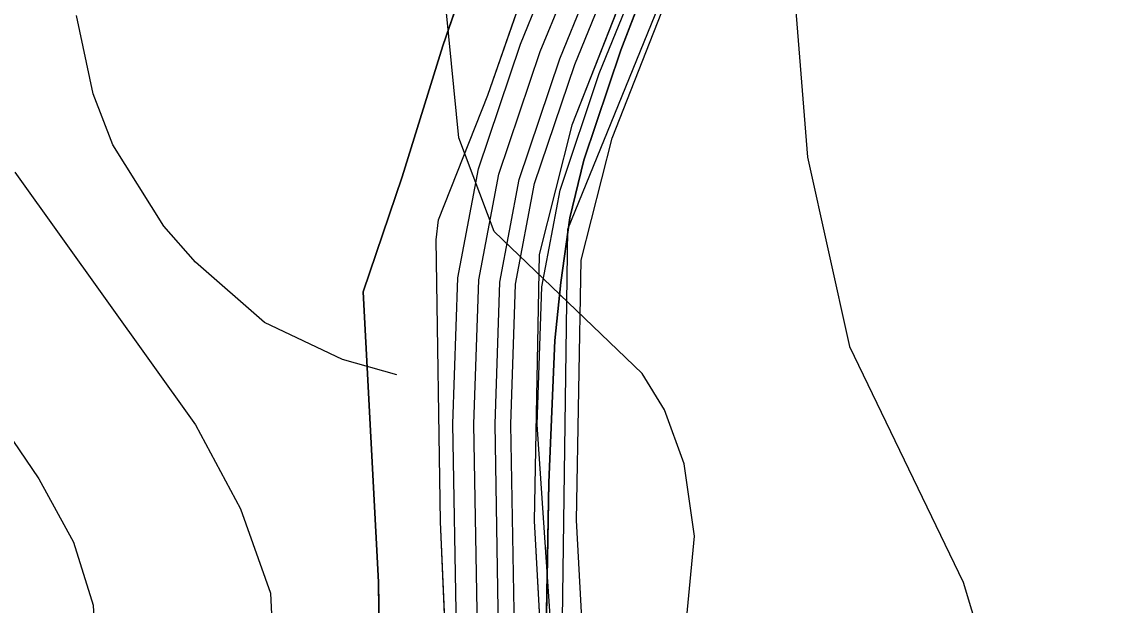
# Model space of a CAD drawing. Extents: x -662620 to -656370, y -1067090 to -1062990.
# Drawn here: x -660531.2 to -660427.3, y -1064030.3 to -1063974.9 of the extents above; entities that cross this region are included whole.
import ezdxf

# ---------------------------------------------------------------- set-up
doc = ezdxf.new("R2010")
doc.units = 0
for name, color, linetype in [('CESTA_ZABOR', 7, 'Continuous'), ('Krajinná_zeleň_-_liniová_-_návrh', 7, 'Continuous'), ('Ochr__pás__vod__zdroje_II__stupně', 7, 'Continuous'), ('Odvodnení_cesty_príkopem_-_navržené', 7, 'Continuous'), ('ORNÁ_PŮDA_-_STÁVAJÍCÍ', 7, 'Continuous'), ('OSTATNÍ_PLOCHA_-_NAVRŽENÁ', 7, 'Continuous'), ('OSTATNÍ_PLOCHA_-_STÁVAJÍCÍ', 7, 'Continuous'), ('POLNÍ_CESTA_NAVRŽENÁ_-_OSA', 7, 'Continuous'), ('POLNÍ_CESTA_STÁVAJÍCÍ_-_KRAJ', 7, 'Continuous'), ('Trvalý_trávní_porost_-_stávající', 7, 'Continuous'), ('VRSTEVNICE_ZDŮRAZNĚNÁ', 7, 'Continuous'), ('VRSTEVNICE_ZÁKLADNÍ', 7, 'Continuous')]:
    doc.layers.add(name, color=color, linetype=linetype)

msp = doc.modelspace()

# ---------------------------------------------------------------- linework, layer by layer
at = {"layer": 'CESTA_ZABOR'}
for p, q in [((-660464.44, -1063947.85), (-660478.91, -1063984.7)), ((-660486.92, -1063981.87), (-660480, -1063962.07)), ((-660491.58, -1063993.71), (-660486.92, -1063981.87)), ((-660478.91, -1063984.7), (-660482.04, -1063997.01)), ((-660491.82, -1063995.6), (-660491.58, -1063993.71)), ((-660491.41, -1064022.4), (-660491.82, -1063995.6)), ((-660482.04, -1063997.01), (-660482.49, -1064022.32)), ((-660489.62, -1064062.36), (-660491.41, -1064022.4)), ((-660482.49, -1064022.32), (-660480.31, -1064062.11))]:
    msp.add_line(p, q, dxfattribs=at)
for points in [[(-660476.62, -1064381.82), (-660481.51, -1064342.23), (-660485.81, -1064302.25), (-660487.55, -1064267.89), (-660487.56, -1064262.16), (-660487.99, -1064222.18), (-660488.92, -1064182.19), (-660489.62, -1064142.29), (-660490.79, -1064127.68), (-660489.61, -1064120.63), (-660489.74, -1064102.3), (-660489.62, -1064062.36), (-660491.41, -1064022.4), (-660491.82, -1063995.6), (-660491.58, -1063993.71), (-660486.92, -1063981.87), (-660480, -1063962.07), (-660476.39, -1063948.94), (-660467.64, -1063925.93), (-660459.11, -1063911.53), (-660457.57, -1063907.35), (-660441.43, -1063870.67), (-660426.53, -1063833.6), (-660410.61, -1063796.9)], [(-660402.21, -1063800.45), (-660418.38, -1063837.05), (-660433.34, -1063874.17), (-660449.71, -1063910.53), (-660464.44, -1063947.85), (-660478.91, -1063984.7), (-660482.04, -1063997.01), (-660482.49, -1064022.32), (-660480.31, -1064062.11), (-660478.98, -1064102.23), (-660479.21, -1064121.73), (-660481.5, -1064129.07), (-660481.76, -1064141.99), (-660480.35, -1064182.06), (-660479.6, -1064222.07), (-660479.22, -1064262.06), (-660478.9, -1064274.43), (-660477.62, -1064301.81), (-660473.42, -1064341.28), (-660468.75, -1064381.18)]]:
    msp.add_lwpolyline(points, dxfattribs=at)
at = {"layer": 'Krajinná_zeleň_-_liniová_-_návrh'}
msp.add_lwpolyline([(-660478.81, -1064063.54), (-660482.22, -1064013.16), (-660481.77, -1064000.08), (-660480.04, -1063990.88), (-660476.31, -1063979.81), (-660366.04, -1063709.69)], dxfattribs=at)
at = {"layer": 'Ochr__pás__vod__zdroje_II__stupně'}
msp.add_lwpolyline([(-660464.98, -1064477.66), (-660479.16, -1064319.24), (-660481.94, -1064186.81), (-660479.3, -1063994.59), (-660360.21, -1063702.35), (-660281.08, -1063700.79), (-660243.47, -1063702.35), (-660222.31, -1063711.76), (-660211.34, -1063724.29), (-660187.06, -1063774.43), (-660164.34, -1063811.26), (-660075.02, -1063846.52), (-660042.89, -1063862.97), (-660047.59, -1063878.64), (-659927.67, -1063941.34), (-659907.68, -1063958.21), (-659897.75, -1063968.57), (-659822.34, -1063992.17), (-659732.05, -1064020.39)], dxfattribs=at)
at = {"layer": 'Odvodnení_cesty_príkopem_-_navržené'}
msp.add_lwpolyline([(-660558.09, -1065055.87), (-660475.04, -1064666.65), (-660471.14, -1064652.96), (-660465.99, -1064629.97), (-660464, -1064613.86), (-660457.68, -1064584.26), (-660456.26, -1064575.18), (-660454.42, -1064557.77), (-660456.24, -1064538.9), (-660463.06, -1064471.1), (-660479.37, -1064283.99), (-660482.8, -1064124.36), (-660484.72, -1064013.14), (-660484.26, -1063999.81), (-660482.47, -1063990.24), (-660478.65, -1063978.94), (-660368.35, -1063708.74)], dxfattribs=at)
at = {"layer": 'ORNÁ_PŮDA_-_STÁVAJÍCÍ'}
for p, q in [((-660474.27, -1063977.59), (-660470.52, -1063967.82)), ((-660477.79, -1063988.04), (-660474.27, -1063977.59)), ((-660479.12, -1063993.52), (-660477.79, -1063988.04)), ((-660479.96, -1063999.65), (-660479.12, -1063993.52)), ((-660480.53, -1064005.17), (-660479.96, -1063999.65)), ((-660481.11, -1064018.67), (-660480.53, -1064005.17)), ((-660481.36, -1064033.1), (-660481.11, -1064018.67))]:
    msp.add_line(p, q, dxfattribs=at)
msp.add_lwpolyline([(-660479.89, -1064102.35), (-660481.05, -1064074.37), (-660481.42, -1064055.78), (-660481.36, -1064033.1), (-660481.11, -1064018.67), (-660480.53, -1064005.17), (-660479.96, -1063999.65), (-660479.12, -1063993.52), (-660477.79, -1063988.04), (-660474.27, -1063977.59), (-660470.52, -1063967.82), (-660467.2, -1063958.96), (-660463.74, -1063950.47), (-660459.46, -1063939.78), (-660453.53, -1063925.6), (-660447.15, -1063910.66), (-660442.6, -1063899.29), (-660435.82, -1063883), (-660430.66, -1063869.44), (-660424.21, -1063855.71), (-660419.54, -1063846.83), (-660413.65, -1063831.47), (-660409.01, -1063818.69), (-660402.68, -1063803.16)], dxfattribs=at)
at = {"layer": 'OSTATNÍ_PLOCHA_-_NAVRŽENÁ'}
msp.add_lwpolyline([(-660402.21, -1063800.45), (-660418.38, -1063837.05), (-660433.34, -1063874.17), (-660449.71, -1063910.53), (-660464.44, -1063947.85), (-660478.91, -1063984.7), (-660482.04, -1063997.01), (-660482.49, -1064022.32), (-660480.31, -1064062.11), (-660479.84, -1064073.79), (-660475.72, -1064073.48), (-660476.31, -1064061.93), (-660478.49, -1064022.24), (-660478.05, -1063997.55), (-660475.09, -1063985.93), (-660460.72, -1063949.32), (-660446.02, -1063912.09), (-660429.66, -1063875.74), (-660414.69, -1063838.6), (-660398.51, -1063801.97)], dxfattribs=at)
msp.add_lwpolyline([(-660402.21, -1063800.45), (-660418.38, -1063837.05), (-660433.34, -1063874.17), (-660449.71, -1063910.53), (-660464.44, -1063947.85), (-660478.91, -1063984.7), (-660482.04, -1063997.01), (-660482.49, -1064022.32), (-660480.31, -1064062.11), (-660479.84, -1064073.79), (-660475.72, -1064073.48), (-660476.31, -1064061.93), (-660478.49, -1064022.24), (-660478.05, -1063997.55), (-660475.09, -1063985.93), (-660460.72, -1063949.32), (-660446.02, -1063912.09), (-660429.66, -1063875.74), (-660414.69, -1063838.6), (-660398.51, -1063801.97)], dxfattribs=at)
at = {"layer": 'OSTATNÍ_PLOCHA_-_STÁVAJÍCÍ'}
for p, q in [((-660491.18, -1063977.17), (-660485.46, -1063960.59)), ((-660491.18, -1063977.17), (-660485.46, -1063960.59)), ((-660470.52, -1063967.82), (-660474.27, -1063977.59)), ((-660470.52, -1063967.82), (-660474.27, -1063977.59)), ((-660495.05, -1063989.62), (-660491.18, -1063977.17)), ((-660495.05, -1063989.62), (-660491.18, -1063977.17)), ((-660474.27, -1063977.59), (-660477.79, -1063988.04)), ((-660474.27, -1063977.59), (-660477.79, -1063988.04)), ((-660477.79, -1063988.04), (-660479.12, -1063993.52)), ((-660477.79, -1063988.04), (-660479.12, -1063993.52)), ((-660498.76, -1064000.55), (-660495.05, -1063989.62)), ((-660498.76, -1064000.55), (-660495.05, -1063989.62)), ((-660479.12, -1063993.52), (-660479.96, -1063999.65)), ((-660479.12, -1063993.52), (-660479.96, -1063999.65)), ((-660479.96, -1063999.65), (-660480.53, -1064005.17)), ((-660479.96, -1063999.65), (-660480.53, -1064005.17)), ((-660497.29, -1064028.14), (-660498.76, -1064000.55)), ((-660497.29, -1064028.14), (-660498.76, -1064000.55)), ((-660480.53, -1064005.17), (-660481.11, -1064018.67)), ((-660480.53, -1064005.17), (-660481.11, -1064018.67)), ((-660481.11, -1064018.67), (-660481.36, -1064033.1)), ((-660481.11, -1064018.67), (-660481.36, -1064033.1)), ((-660497.08, -1064046.68), (-660497.29, -1064028.14)), ((-660497.08, -1064046.68), (-660497.29, -1064028.14))]:
    msp.add_line(p, q, dxfattribs=at)
for points in [[(-660402.68, -1063803.16), (-660409.01, -1063818.69), (-660413.65, -1063831.47), (-660419.54, -1063846.83), (-660424.21, -1063855.71), (-660430.66, -1063869.44), (-660435.82, -1063883), (-660442.6, -1063899.29), (-660447.15, -1063910.66), (-660453.53, -1063925.6), (-660459.46, -1063939.78), (-660463.74, -1063950.47), (-660467.2, -1063958.96), (-660470.52, -1063967.82), (-660474.27, -1063977.59), (-660477.79, -1063988.04), (-660479.12, -1063993.52), (-660479.96, -1063999.65), (-660480.53, -1064005.17), (-660481.11, -1064018.67), (-660481.36, -1064033.1), (-660481.42, -1064055.78), (-660481.05, -1064074.37), (-660479.89, -1064102.35)], [(-660402.68, -1063803.16), (-660409.01, -1063818.69), (-660413.65, -1063831.47), (-660419.54, -1063846.83), (-660424.21, -1063855.71), (-660430.66, -1063869.44), (-660435.82, -1063883), (-660442.6, -1063899.29), (-660447.15, -1063910.66), (-660453.53, -1063925.6), (-660459.46, -1063939.78), (-660463.74, -1063950.47), (-660467.2, -1063958.96), (-660470.52, -1063967.82), (-660474.27, -1063977.59), (-660477.79, -1063988.04), (-660479.12, -1063993.52), (-660479.96, -1063999.65), (-660480.53, -1064005.17), (-660481.11, -1064018.67), (-660481.36, -1064033.1), (-660481.42, -1064055.78), (-660481.05, -1064074.37), (-660479.89, -1064102.35)], [(-660534.56, -1064031.5), (-660512.65, -1064074.08), (-660505.6, -1064088.52), (-660496.8, -1064088.09), (-660494.43, -1064084.27), (-660494.72, -1064078.13), (-660496.07, -1064064.65), (-660497.08, -1064046.68), (-660497.29, -1064028.14), (-660498.76, -1064000.55), (-660495.05, -1063989.62), (-660491.18, -1063977.17), (-660485.46, -1063960.59)], [(-660534.56, -1064031.5), (-660512.65, -1064074.08), (-660505.6, -1064088.52), (-660496.8, -1064088.09), (-660494.43, -1064084.27), (-660494.72, -1064078.13), (-660496.07, -1064064.65), (-660497.08, -1064046.68), (-660497.29, -1064028.14), (-660498.76, -1064000.55), (-660495.05, -1063989.62), (-660491.18, -1063977.17), (-660485.46, -1063960.59)]]:
    msp.add_lwpolyline(points, dxfattribs=at)
at = {"layer": 'POLNÍ_CESTA_NAVRŽENÁ_-_OSA'}
msp.add_lwpolyline([(-660561.51, -1065055.14), (-660462.91, -1064592.2), (-660459.73, -1064574.68), (-660457.94, -1064557.76), (-660459.73, -1064539.24), (-660466.54, -1064471.42), (-660482.86, -1064284.18), (-660486.3, -1064124.42), (-660488.22, -1064013.11), (-660487.75, -1063999.42), (-660485.86, -1063989.36), (-660481.93, -1063977.72), (-660371.59, -1063707.42)], dxfattribs=at)
at = {"layer": 'POLNÍ_CESTA_STÁVAJÍCÍ_-_KRAJ'}
for points in [[(-660563.47, -1065054.73), (-660464.88, -1064591.81), (-660461.71, -1064574.4), (-660459.95, -1064557.75), (-660461.72, -1064539.44), (-660468.53, -1064471.61), (-660484.86, -1064284.29), (-660488.3, -1064124.46), (-660490.22, -1064013.09), (-660489.75, -1063999.2), (-660487.8, -1063988.85), (-660483.81, -1063977.02), (-660477.71, -1063961.92), (-660474.07, -1063948.91), (-660465.37, -1063926.71), (-660457.21, -1063913), (-660373.44, -1063706.66)], [(-660559.56, -1065055.56), (-660475.57, -1064663), (-660472.75, -1064654.02), (-660466.98, -1064628.93), (-660465.02, -1064612.2), (-660460.95, -1064592.59), (-660457.75, -1064574.96), (-660455.93, -1064557.77), (-660457.74, -1064539.05), (-660464.55, -1064471.24), (-660480.86, -1064284.07), (-660484.3, -1064124.39), (-660486.22, -1064013.13), (-660485.76, -1063999.64), (-660483.92, -1063989.86), (-660480.06, -1063978.41), (-660369.74, -1063708.17)]]:
    msp.add_lwpolyline(points, dxfattribs=at)
at = {"layer": 'Trvalý_trávní_porost_-_stávající'}
for p, q in [((-660485.46, -1063960.59), (-660491.18, -1063977.17)), ((-660491.18, -1063977.17), (-660495.05, -1063989.62)), ((-660495.05, -1063989.62), (-660498.76, -1064000.55)), ((-660498.76, -1064000.55), (-660497.29, -1064028.14)), ((-660497.29, -1064028.14), (-660497.08, -1064046.68))]:
    msp.add_line(p, q, dxfattribs=at)
msp.add_lwpolyline([(-660535.62, -1063952.7), (-660521.18, -1063949.49), (-660508.04, -1063947.03), (-660496.82, -1063944.74), (-660485.14, -1063941.75), (-660476.22, -1063936.6), (-660480.83, -1063948.2), (-660485.46, -1063960.59), (-660491.18, -1063977.17), (-660495.05, -1063989.62), (-660498.76, -1064000.55), (-660497.29, -1064028.14), (-660497.08, -1064046.68), (-660496.07, -1064064.65), (-660494.72, -1064078.13), (-660494.43, -1064084.27), (-660496.8, -1064088.09), (-660505.6, -1064088.52), (-660512.65, -1064074.08), (-660534.56, -1064031.5)], dxfattribs=at)
at = {"layer": 'VRSTEVNICE_ZDŮRAZNĚNÁ'}
msp.add_lwpolyline([(-660495.56, -1064008.44), (-660500.73, -1064006.99), (-660508.12, -1064003.46), (-660514.7, -1063997.74), (-660517.7, -1063994.31), (-660522.56, -1063986.59), (-660524.42, -1063981.74), (-660525.99, -1063974.3)], dxfattribs=at)
at = {"layer": 'VRSTEVNICE_ZÁKLADNÍ'}
for points in [[(-660510.84, -1063802.21), (-660506.84, -1063816.5), (-660496.26, -1063843.66), (-660493.55, -1063855.1), (-660492.83, -1063862.24), (-660492.97, -1063875.11), (-660494.69, -1063886.54), (-660499.12, -1063900.84), (-660501.84, -1063906.12), (-660509.41, -1063917.27), (-660517.85, -1063926.85), (-660536.43, -1063945), (-660540, -1063950.43), (-660544, -1063962.58), (-660545.19, -1063970.39), (-660545.15, -1063982.59), (-660544.43, -1063988.6), (-660542.43, -1063996.6), (-660537.57, -1064006.61), (-660529.57, -1064018.33), (-660526.28, -1064024.33), (-660524.42, -1064030.33), (-660523.99, -1064038.48)], [(-660510.84, -1063802.21), (-660506.84, -1063816.5), (-660496.26, -1063843.66), (-660493.55, -1063855.1), (-660492.83, -1063862.24), (-660492.97, -1063875.11), (-660494.69, -1063886.54), (-660499.12, -1063900.84), (-660501.84, -1063906.12), (-660509.41, -1063917.27), (-660517.85, -1063926.85), (-660536.43, -1063945), (-660540, -1063950.43), (-660544, -1063962.58), (-660545.19, -1063970.39), (-660545.15, -1063982.59), (-660544.43, -1063988.6), (-660542.43, -1063996.6), (-660537.57, -1064006.61), (-660529.57, -1064018.33), (-660526.28, -1064024.33), (-660524.42, -1064030.33), (-660523.99, -1064038.48)], [(-660428.97, -1063922.24), (-660435.23, -1063928.42), (-660440.8, -1063935.14), (-660449.67, -1063948.15), (-660453.83, -1063955.76), (-660457.19, -1063964.31), (-660457.98, -1063969.51), (-660456.53, -1063987.74), (-660452.53, -1064005.75), (-660441.74, -1064028.12), (-660438.66, -1064038.34), (-660436.23, -1064050.34), (-660436.23, -1064065.92), (-660437.82, -1064075.21), (-660444.81, -1064091.37), (-660448.24, -1064104.66), (-660449.24, -1064113.23), (-660447.93, -1064137.75), (-660448.52, -1064148.34), (-660454.67, -1064170.69), (-660458.39, -1064179.27), (-660465.39, -1064189.42)], [(-660471.68, -1064048.06), (-660468.53, -1064037.05), (-660467.25, -1064023.76), (-660468.25, -1064016.9), (-660470.1, -1064011.75), (-660472.25, -1064008.32), (-660486.29, -1063994.81), (-660489.66, -1063985.9), (-660490.83, -1063974.02), (-660488.83, -1063965.16), (-660483.11, -1063954.86), (-660475.39, -1063944.57), (-660467.96, -1063937.57)], [(-660531.85, -1063989.17), (-660514.7, -1064013.18), (-660510.41, -1064021.18), (-660507.55, -1064029.19), (-660507.27, -1064035.19), (-660508.27, -1064043.2), (-660510.41, -1064051.2), (-660514.99, -1064061.63)], [(-660531.85, -1063989.17), (-660514.7, -1064013.18), (-660510.41, -1064021.18), (-660507.55, -1064029.19), (-660507.27, -1064035.19), (-660508.27, -1064043.2), (-660510.41, -1064051.2), (-660514.99, -1064061.63)]]:
    msp.add_lwpolyline(points, dxfattribs=at)

doc.saveas('drawing.dxf')
